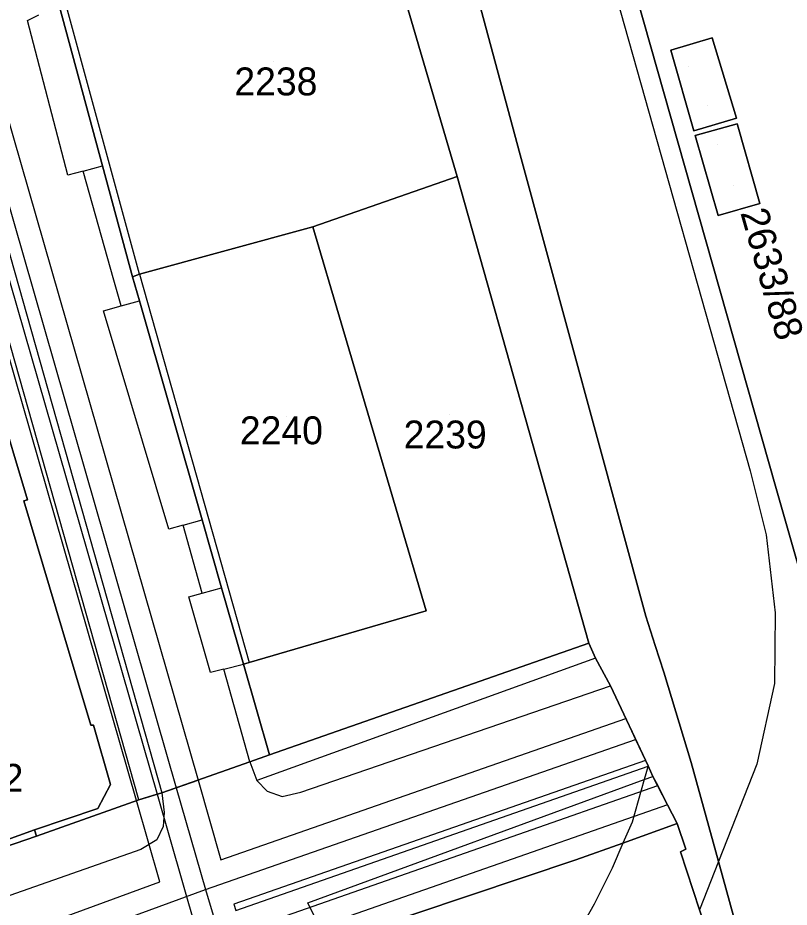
# Model space of a CAD drawing. Extents: x -263423 to -261326, y -1240067 to -1237864.
# Drawn here: x -262238.9 to -262183.7, y -1238868.2 to -1238804.4 of the extents above; entities that cross this region are included whole.
import ezdxf

# ---------------------------------------------------------------- set-up
doc = ezdxf.new("R2010")
doc.units = 0
for name, color, linetype in [('body_kn', 7, 'Continuous'), ('kladpar_druhypozemkov', 7, 'Continuous'), ('kladpar_hranice', 7, 'Continuous'), ('kladpar_parcelnecisla', 7, 'Continuous'), ('kladpar_plochy', 7, 'Continuous'), ('kladpar_sipky', 7, 'Continuous'), ('tarchy_linie', 7, 'Continuous'), ('zappar_hrandruhpozemk', 7, 'Continuous')]:
    doc.layers.add(name, color=color, linetype=linetype)

msp = doc.modelspace()

# ---------------------------------------------------------------- linework, layer by layer
at = {"layer": 'body_kn'}
for p, q in [((-262238.26, -1238804.65), (-262238.26, -1238804.65)), ((-262189.21, -1238805.89), (-262189.21, -1238805.89)), ((-262189.21, -1238805.89), (-262189.21, -1238805.89)), ((-262192.19, -1238806.78), (-262192.19, -1238806.78)), ((-262187.49, -1238811.64), (-262187.49, -1238811.64)), ((-262187.42, -1238812.04), (-262187.42, -1238812.04)), ((-262187.42, -1238812.04), (-262187.42, -1238812.04)), ((-262187.4, -1238812.12), (-262187.4, -1238812.12)), ((-262190.53, -1238812.55), (-262190.53, -1238812.55)), ((-262190.44, -1238812.89), (-262190.44, -1238812.89)), ((-262202.97, -1238814.28), (-262202.97, -1238814.28)), ((-262234.27, -1238815.43), (-262234.27, -1238815.43)), ((-262232.88, -1238815.06), (-262232.88, -1238815.06)), ((-262235.37, -1238815.72), (-262235.37, -1238815.72)), ((-262207.49, -1238815.83), (-262207.49, -1238815.83)), ((-262207.49, -1238815.83), (-262207.49, -1238815.83)), ((-262185.82, -1238817.76), (-262185.82, -1238817.76)), ((-262188.8, -1238818.62), (-262188.8, -1238818.62)), ((-262217.81, -1238819.43), (-262217.81, -1238819.43)), ((-262217.81, -1238819.43), (-262217.81, -1238819.43)), ((-262232.06, -1238823.25), (-262232.06, -1238823.25)), ((-262230.73, -1238823.01), (-262230.73, -1238823.01)), ((-262230.22, -1238822.82), (-262230.22, -1238822.82)), ((-262230.22, -1238822.82), (-262230.22, -1238822.82)), ((-262231.54, -1238825.09), (-262231.54, -1238825.09)), ((-262230.24, -1238824.73), (-262230.24, -1238824.73)), ((-262232.82, -1238825.45), (-262232.82, -1238825.45)), ((-262186.51, -1238836.92), (-262186.51, -1238836.92)), ((-262184.68, -1238838.02), (-262184.68, -1238838.02)), ((-262238.51, -1238839.05), (-262238.51, -1238839.05)), ((-262238.25, -1238838.99), (-262238.25, -1238838.99)), ((-262225.75, -1238840.43), (-262225.75, -1238840.43)), ((-262228.14, -1238841.09), (-262228.14, -1238841.09)), ((-262227.11, -1238840.8), (-262227.11, -1238840.8)), ((-262185.35, -1238841.5), (-262185.35, -1238841.5)), ((-262224.36, -1238845.29), (-262224.36, -1238845.29)), ((-262226.71, -1238845.93), (-262226.71, -1238845.93)), ((-262225.74, -1238845.67), (-262225.74, -1238845.67)), ((-262209.71, -1238846.95), (-262209.71, -1238846.95)), ((-262193.98, -1238847.33), (-262193.98, -1238847.33)), ((-262184.71, -1238847.08), (-262184.71, -1238847.08)), ((-262198.06, -1238849.26), (-262198.06, -1238849.26)), ((-262193.3, -1238849.42), (-262193.3, -1238849.42)), ((-262222.38, -1238850.65), (-262222.38, -1238850.65)), ((-262197.57, -1238850.34), (-262197.57, -1238850.34)), ((-262197.57, -1238850.34), (-262197.57, -1238850.34)), ((-262224.2, -1238851.13), (-262224.2, -1238851.13)), ((-262222.79, -1238850.77), (-262222.79, -1238850.77)), ((-262234.83, -1238851.38), (-262234.83, -1238851.38)), ((-262234.83, -1238851.38), (-262234.83, -1238851.38)), ((-262225.14, -1238851.36), (-262225.14, -1238851.36)), ((-262192.69, -1238851.33), (-262192.69, -1238851.33)), ((-262196.51, -1238852.32), (-262196.51, -1238852.32)), ((-262184.76, -1238852.16), (-262184.76, -1238852.16)), ((-262195.41, -1238854.66), (-262195.41, -1238854.66)), ((-262233.72, -1238855.13), (-262233.72, -1238855.13)), ((-262233.53, -1238855.13), (-262233.53, -1238855.13)), ((-262194.7, -1238856.16), (-262194.7, -1238856.16)), ((-262220.93, -1238857.26), (-262220.93, -1238857.26)), ((-262194, -1238857.66), (-262194, -1238857.66)), ((-262222.33, -1238857.76), (-262222.33, -1238857.76)), ((-262222.33, -1238857.76), (-262222.33, -1238857.76)), ((-262193.81, -1238858.06), (-262193.81, -1238858.06)), ((-262193.81, -1238858.06), (-262193.81, -1238858.06)), ((-262193.8, -1238858.07), (-262193.8, -1238858.07)), ((-262190.73, -1238857.81), (-262190.73, -1238857.81)), ((-262186.03, -1238857.92), (-262186.03, -1238857.92)), ((-262193.46, -1238858.81), (-262193.46, -1238858.81)), ((-262232.31, -1238859.39), (-262232.31, -1238859.39)), ((-262226.04, -1238859.07), (-262226.04, -1238859.07)), ((-262221.83, -1238859.09), (-262221.83, -1238859.09)), ((-262194.09, -1238859.04), (-262194.09, -1238859.04)), ((-262193.12, -1238859.46), (-262193.12, -1238859.46)), ((-262228.97, -1238860.09), (-262228.97, -1238860.09)), ((-262228.97, -1238860.09), (-262228.97, -1238860.09)), ((-262228.63, -1238859.99), (-262228.63, -1238859.99)), ((-262228.63, -1238859.99), (-262228.63, -1238859.99)), ((-262227.6, -1238859.63), (-262227.6, -1238859.63)), ((-262227.6, -1238859.63), (-262227.6, -1238859.63)), ((-262221.08, -1238859.86), (-262221.08, -1238859.86)), ((-262218.67, -1238859.94), (-262218.67, -1238859.94)), ((-262230.44, -1238860.53), (-262230.44, -1238860.53)), ((-262230.29, -1238860.48), (-262230.29, -1238860.48)), ((-262230.29, -1238860.48), (-262230.29, -1238860.48)), ((-262220.01, -1238860.25), (-262220.01, -1238860.25)), ((-262192.41, -1238860.84), (-262192.41, -1238860.84)), ((-262233.21, -1238861.1), (-262233.21, -1238861.1)), ((-262228.46, -1238861.39), (-262228.46, -1238861.39)), ((-262194.96, -1238862.09), (-262194.96, -1238862.09)), ((-262237.74, -1238862.64), (-262237.74, -1238862.64)), ((-262228.53, -1238862.4), (-262228.53, -1238862.4)), ((-262191.72, -1238862.18), (-262191.72, -1238862.18)), ((-262237.61, -1238863.09), (-262237.61, -1238863.09)), ((-262228.99, -1238863.35), (-262228.99, -1238863.35)), ((-262195.61, -1238863.58), (-262195.61, -1238863.58)), ((-262195.61, -1238863.58), (-262195.61, -1238863.58)), ((-262191.11, -1238864.03), (-262191.11, -1238864.03)), ((-262230.14, -1238864.04), (-262230.14, -1238864.04)), ((-262191.49, -1238864.21), (-262191.49, -1238864.21)), ((-262224.41, -1238864.78), (-262224.41, -1238864.78)), ((-262198.98, -1238864.79), (-262198.98, -1238864.79)), ((-262198.98, -1238864.79), (-262198.98, -1238864.79)), ((-262188.78, -1238864.91), (-262188.78, -1238864.91)), ((-262188.78, -1238864.91), (-262188.78, -1238864.91)), ((-262196.39, -1238865.38), (-262196.39, -1238865.38)), ((-262228.77, -1238866.35), (-262228.77, -1238866.35)), ((-262225.51, -1238866.91), (-262225.51, -1238866.91)), ((-262223.48, -1238867.95), (-262223.48, -1238867.95)), ((-262218.18, -1238867.87), (-262218.18, -1238867.87)), ((-262197.68, -1238867.97), (-262197.68, -1238867.97))]:
    msp.add_line(p, q, dxfattribs=at)
at = {"layer": 'kladpar_druhypozemkov'}
for p, q in [((-262220.63, -1238807.61), (-262220.63, -1238807.61)), ((-262189.54, -1238810.76), (-262189.54, -1238810.76)), ((-262188.84, -1238813.56), (-262188.84, -1238813.56)), ((-262219.73, -1238833.01), (-262219.73, -1238833.01)), ((-262208.03, -1238832.91), (-262208.03, -1238832.91))]:
    msp.add_line(p, q, dxfattribs=at)
at = {"layer": 'kladpar_hranice'}
for points in [[(-262213.8, -1238734.81), (-262201.64, -1238778.22), (-262184.68, -1238838.02), (-262168.87, -1238893.38), (-262180.08, -1238896.53), (-262188.78, -1238864.91), (-262190.73, -1238857.81), (-262192.69, -1238851.33), (-262193.3, -1238849.42), (-262193.98, -1238847.33), (-262202.97, -1238814.28), (-262220.2, -1238750.23), (-262229.32, -1238717.88), (-262237.65, -1238688.34), (-262246.15, -1238657.58), (-262249.35, -1238646.26), (-262259.62, -1238609.98), (-262259.91, -1238609), (-262264.12, -1238594.84), (-262269.74, -1238575.92), (-262270.51, -1238572.87), (-262260.33, -1238569.36), (-262230.45, -1238675.68), (-262213.8, -1238734.81)], [(-262156.89, -1238935.6), (-262168.87, -1238893.38), (-262184.68, -1238838.02), (-262201.64, -1238778.22), (-262213.8, -1238734.81), (-262230.45, -1238675.68), (-262260.33, -1238569.36)], [(-262220.2, -1238750.23), (-262202.97, -1238814.28), (-262193.98, -1238847.33), (-262193.3, -1238849.42), (-262192.69, -1238851.33), (-262190.73, -1238857.81), (-262188.78, -1238864.91), (-262180.08, -1238896.53)], [(-262235.98, -1238803.56), (-262232.88, -1238815.06), (-262230.73, -1238823.01), (-262230.24, -1238824.73), (-262225.75, -1238840.43), (-262224.36, -1238845.29), (-262222.79, -1238850.77), (-262220.93, -1238857.26), (-262222.33, -1238857.76), (-262228.63, -1238859.99), (-262230.29, -1238860.48), (-262237.61, -1238863.09), (-262237.74, -1238862.64), (-262233.21, -1238861.1), (-262232.31, -1238859.39), (-262233.53, -1238855.13), (-262233.72, -1238855.13), (-262234.83, -1238851.38), (-262238.51, -1238839.05), (-262238.25, -1238838.99), (-262240.46, -1238831.74), (-262241.04, -1238829.68), (-262245.24, -1238814.78), (-262249.94, -1238797.11)], [(-262213.01, -1238796.96), (-262207.49, -1238815.83), (-262217.81, -1238819.43), (-262230.22, -1238822.82), (-262230.73, -1238823.01), (-262232.88, -1238815.06), (-262235.98, -1238803.56), (-262235.54, -1238803.38), (-262231.27, -1238802.08), (-262213.01, -1238796.96)], [(-262182.69, -1238891.23), (-262190.13, -1238868.37), (-262191.49, -1238864.21), (-262191.11, -1238864.03), (-262191.72, -1238862.18), (-262193.46, -1238858.81), (-262193.81, -1238858.06), (-262196.51, -1238852.32), (-262197.57, -1238850.34), (-262198.06, -1238849.26), (-262207.49, -1238815.83), (-262213.01, -1238796.96)], [(-262192.19, -1238806.78), (-262190.53, -1238812.55), (-262187.49, -1238811.64), (-262189.21, -1238805.89), (-262192.19, -1238806.78)], [(-262189.21, -1238805.89), (-262187.49, -1238811.64), (-262190.53, -1238812.55), (-262192.19, -1238806.78), (-262189.21, -1238805.89)], [(-262190.44, -1238812.89), (-262188.8, -1238818.62), (-262185.82, -1238817.76), (-262187.4, -1238812.12), (-262187.42, -1238812.04), (-262190.44, -1238812.89)], [(-262187.42, -1238812.04), (-262187.4, -1238812.12), (-262185.82, -1238817.76), (-262188.8, -1238818.62), (-262190.44, -1238812.89), (-262187.42, -1238812.04)], [(-262207.49, -1238815.83), (-262198.06, -1238849.26), (-262220.93, -1238857.26), (-262222.79, -1238850.77), (-262222.38, -1238850.65), (-262209.71, -1238846.95), (-262217.81, -1238819.43), (-262207.49, -1238815.83)], [(-262217.81, -1238819.43), (-262209.71, -1238846.95), (-262222.38, -1238850.65), (-262222.79, -1238850.77), (-262224.36, -1238845.29), (-262225.75, -1238840.43), (-262230.24, -1238824.73), (-262230.73, -1238823.01), (-262230.22, -1238822.82), (-262217.81, -1238819.43)], [(-262234.83, -1238851.38), (-262233.72, -1238855.13), (-262233.53, -1238855.13), (-262232.31, -1238859.39), (-262233.21, -1238861.1), (-262237.74, -1238862.64), (-262242.26, -1238864.26), (-262246.6, -1238865.86), (-262250.04, -1238856.33), (-262244.25, -1238854.22), (-262249.31, -1238837.21), (-262249.63, -1238837.28), (-262250.41, -1238834.66), (-262250.09, -1238834.57), (-262249.5, -1238834.4), (-262240.46, -1238831.74), (-262238.25, -1238838.99), (-262238.51, -1238839.05), (-262234.83, -1238851.38)], [(-262242.14, -1238864.64), (-262251.56, -1238867.99), (-262256.27, -1238851.09), (-262247.68, -1238848.43), (-262249.21, -1238843.41), (-262251.6, -1238835.02), (-262250.65, -1238834.74), (-262250.41, -1238834.66), (-262249.63, -1238837.28), (-262249.31, -1238837.21), (-262244.25, -1238854.22), (-262250.04, -1238856.33), (-262246.6, -1238865.86), (-262242.26, -1238864.26), (-262237.74, -1238862.64), (-262237.61, -1238863.09), (-262242.14, -1238864.64)], [(-262242.14, -1238864.64), (-262237.61, -1238863.09), (-262230.29, -1238860.48), (-262228.63, -1238859.99), (-262222.33, -1238857.76), (-262220.93, -1238857.26), (-262198.06, -1238849.26), (-262197.57, -1238850.34), (-262196.51, -1238852.32), (-262193.81, -1238858.06), (-262193.46, -1238858.81), (-262191.72, -1238862.18), (-262195.61, -1238863.58), (-262198.98, -1238864.79), (-262210.45, -1238868.63), (-262216.75, -1238870.74), (-262225.03, -1238873.4), (-262229.49, -1238874.95), (-262237.89, -1238877.92), (-262241.27, -1238879.04)], [(-262198.98, -1238864.79), (-262195.61, -1238863.58), (-262191.72, -1238862.18), (-262191.11, -1238864.03), (-262191.49, -1238864.21), (-262190.13, -1238868.37), (-262182.69, -1238891.23), (-262183.52, -1238891.48), (-262182.66, -1238893.83), (-262181.92, -1238896.44), (-262207.51, -1238903.4), (-262211.04, -1238890.88), (-262214.42, -1238878.87), (-262216.75, -1238870.74), (-262210.45, -1238868.63), (-262198.98, -1238864.79)]]:
    msp.add_lwpolyline(points, dxfattribs=at)
at = {"layer": 'kladpar_plochy'}
for p, q in [((-262184.68, -1238838.02), (-262201.64, -1238778.22)), ((-262189.21, -1238805.89), (-262192.19, -1238806.78)), ((-262187.49, -1238811.64), (-262189.21, -1238805.89)), ((-262192.19, -1238806.78), (-262190.53, -1238812.55)), ((-262190.53, -1238812.55), (-262187.49, -1238811.64)), ((-262187.42, -1238812.04), (-262190.44, -1238812.89)), ((-262187.4, -1238812.12), (-262187.42, -1238812.04)), ((-262185.82, -1238817.76), (-262187.4, -1238812.12)), ((-262190.44, -1238812.89), (-262188.8, -1238818.62)), ((-262188.8, -1238818.62), (-262185.82, -1238817.76)), ((-262168.87, -1238893.38), (-262184.68, -1238838.02))]:
    msp.add_line(p, q, dxfattribs=at)
for points in [[(-262213.8, -1238734.81), (-262201.64, -1238778.22), (-262184.68, -1238838.02), (-262168.87, -1238893.38), (-262180.08, -1238896.53), (-262188.78, -1238864.91), (-262190.73, -1238857.81), (-262192.69, -1238851.33), (-262193.3, -1238849.42), (-262193.98, -1238847.33), (-262202.97, -1238814.28), (-262220.2, -1238750.23), (-262229.32, -1238717.88), (-262237.65, -1238688.34), (-262246.15, -1238657.58), (-262249.35, -1238646.26), (-262259.62, -1238609.98), (-262259.91, -1238609), (-262264.12, -1238594.84), (-262269.74, -1238575.92), (-262270.51, -1238572.87), (-262260.33, -1238569.36), (-262230.45, -1238675.68)], [(-262213.01, -1238796.96), (-262207.49, -1238815.83), (-262217.81, -1238819.43), (-262230.22, -1238822.82), (-262230.73, -1238823.01), (-262232.88, -1238815.06), (-262235.98, -1238803.56), (-262235.54, -1238803.38), (-262231.27, -1238802.08)], [(-262189.21, -1238805.89), (-262187.49, -1238811.64), (-262190.53, -1238812.55), (-262192.19, -1238806.78)], [(-262187.42, -1238812.04), (-262187.4, -1238812.12), (-262185.82, -1238817.76), (-262188.8, -1238818.62), (-262190.44, -1238812.89)], [(-262207.49, -1238815.83), (-262198.06, -1238849.26), (-262220.93, -1238857.26), (-262222.79, -1238850.77), (-262222.38, -1238850.65), (-262209.71, -1238846.95), (-262217.81, -1238819.43)], [(-262217.81, -1238819.43), (-262209.71, -1238846.95), (-262222.38, -1238850.65), (-262222.79, -1238850.77), (-262224.36, -1238845.29), (-262225.75, -1238840.43), (-262230.24, -1238824.73), (-262230.73, -1238823.01), (-262230.22, -1238822.82)], [(-262234.83, -1238851.38), (-262233.72, -1238855.13), (-262233.53, -1238855.13), (-262232.31, -1238859.39), (-262233.21, -1238861.1), (-262237.74, -1238862.64), (-262242.26, -1238864.26), (-262246.6, -1238865.86), (-262250.04, -1238856.33), (-262244.25, -1238854.22), (-262249.31, -1238837.21), (-262249.63, -1238837.28), (-262250.41, -1238834.66), (-262250.09, -1238834.57), (-262249.5, -1238834.4), (-262240.46, -1238831.74), (-262238.25, -1238838.99), (-262238.51, -1238839.05)], [(-262242.14, -1238864.64), (-262251.56, -1238867.99), (-262256.27, -1238851.09), (-262247.68, -1238848.43), (-262249.21, -1238843.41), (-262251.6, -1238835.02), (-262250.65, -1238834.74), (-262250.41, -1238834.66), (-262249.63, -1238837.28), (-262249.31, -1238837.21), (-262244.25, -1238854.22), (-262250.04, -1238856.33), (-262246.6, -1238865.86), (-262242.26, -1238864.26), (-262237.74, -1238862.64), (-262237.61, -1238863.09)], [(-262198.98, -1238864.79), (-262195.61, -1238863.58), (-262191.72, -1238862.18), (-262191.11, -1238864.03), (-262191.49, -1238864.21), (-262190.13, -1238868.37), (-262182.69, -1238891.23), (-262183.52, -1238891.48), (-262182.66, -1238893.83), (-262181.92, -1238896.44), (-262207.51, -1238903.4), (-262211.04, -1238890.88), (-262214.42, -1238878.87), (-262216.75, -1238870.74), (-262210.45, -1238868.63)]]:
    msp.add_lwpolyline(points, close=True, dxfattribs=at)
for points in [[(-262229.32, -1238717.88), (-262220.2, -1238750.23), (-262202.97, -1238814.28), (-262193.98, -1238847.33), (-262193.3, -1238849.42), (-262192.69, -1238851.33), (-262190.73, -1238857.81), (-262188.78, -1238864.91), (-262180.08, -1238896.53)], [(-262235.98, -1238803.56), (-262232.88, -1238815.06), (-262230.73, -1238823.01), (-262230.24, -1238824.73), (-262225.75, -1238840.43), (-262224.36, -1238845.29), (-262222.79, -1238850.77), (-262220.93, -1238857.26), (-262222.33, -1238857.76), (-262228.63, -1238859.99), (-262230.29, -1238860.48), (-262237.61, -1238863.09), (-262237.74, -1238862.64), (-262233.21, -1238861.1), (-262232.31, -1238859.39), (-262233.53, -1238855.13), (-262233.72, -1238855.13), (-262234.83, -1238851.38), (-262238.51, -1238839.05), (-262238.25, -1238838.99), (-262240.46, -1238831.74), (-262241.04, -1238829.68), (-262245.24, -1238814.78), (-262249.94, -1238797.11)], [(-262182.69, -1238891.23), (-262190.13, -1238868.37), (-262191.49, -1238864.21), (-262191.11, -1238864.03), (-262191.72, -1238862.18), (-262193.46, -1238858.81), (-262193.81, -1238858.06), (-262196.51, -1238852.32), (-262197.57, -1238850.34), (-262198.06, -1238849.26), (-262207.49, -1238815.83), (-262213.01, -1238796.96)], [(-262242.14, -1238864.64), (-262237.61, -1238863.09), (-262230.29, -1238860.48), (-262228.63, -1238859.99), (-262222.33, -1238857.76), (-262220.93, -1238857.26), (-262198.06, -1238849.26), (-262197.57, -1238850.34), (-262196.51, -1238852.32), (-262193.81, -1238858.06), (-262193.46, -1238858.81), (-262191.72, -1238862.18), (-262195.61, -1238863.58), (-262198.98, -1238864.79), (-262210.45, -1238868.63), (-262216.75, -1238870.74), (-262225.03, -1238873.4), (-262229.49, -1238874.95), (-262237.89, -1238877.92), (-262241.27, -1238879.04)]]:
    msp.add_lwpolyline(points, dxfattribs=at)
at = {"layer": 'kladpar_sipky'}
for p, q in [((-262190.95, -1238807.96), (-262190.95, -1238807.96)), ((-262187.72, -1238816.46), (-262187.72, -1238816.46))]:
    msp.add_line(p, q, dxfattribs=at)
at = {"layer": 'tarchy_linie'}
msp.add_line((-262228.97, -1238860.09), (-262225.85, -1238870.92), dxfattribs=at)
for points in [[(-262254.97, -1238758.73), (-262239.85, -1238810.98), (-262226.04, -1238859.07), (-262227.6, -1238859.63), (-262228.63, -1238859.99), (-262228.97, -1238860.09), (-262230.29, -1238860.48), (-262230.44, -1238860.53), (-262245.01, -1238809.93), (-262259, -1238759.93), (-262257.52, -1238759.49), (-262256.55, -1238759.2), (-262254.97, -1238758.73)], [(-262257.52, -1238759.49), (-262243.53, -1238809.52), (-262228.97, -1238860.09)], [(-262256.55, -1238759.2), (-262241.44, -1238811.44), (-262227.6, -1238859.63)], [(-262269.48, -1238881.28), (-262228.77, -1238866.35), (-262230.44, -1238860.53), (-262230.29, -1238860.48), (-262228.97, -1238860.09), (-262228.63, -1238859.99), (-262227.6, -1238859.63), (-262226.04, -1238859.07), (-262224.41, -1238864.78), (-262195.41, -1238854.66), (-262194.7, -1238856.16), (-262194, -1238857.66), (-262223.48, -1238867.95), (-262223.34, -1238868.41), (-262193.8, -1238858.07), (-262193.46, -1238858.81), (-262193.12, -1238859.46), (-262192.41, -1238860.84), (-262222.45, -1238871.36)], [(-262353.18, -1238913.64), (-262313.09, -1238898.8), (-262268.92, -1238882.83), (-262225.51, -1238866.91), (-262194.7, -1238856.16)], [(-262364.08, -1238919.7), (-262352.62, -1238915.28), (-262311, -1238901), (-262228.5, -1238871), (-262226.75, -1238871.29), (-262225.85, -1238870.92), (-262193.12, -1238859.46)], [(-262227.6, -1238859.63), (-262225.51, -1238866.91), (-262223.69, -1238872.97)]]:
    msp.add_lwpolyline(points, dxfattribs=at)
at = {"layer": 'zappar_hrandruhpozemk'}
for p, q in [((-262198.69, -1238793.65), (-262186.51, -1238836.92)), ((-262230.22, -1238822.82), (-262235.54, -1238803.38)), ((-262244.49, -1238803.88), (-262228.63, -1238859.99)), ((-262230.29, -1238860.48), (-262246.15, -1238804.37)), ((-262238.26, -1238804.65), (-262237.44, -1238804.25)), ((-262235.37, -1238815.72), (-262238.26, -1238804.65)), ((-262234.27, -1238815.43), (-262235.37, -1238815.72)), ((-262234.27, -1238815.43), (-262232.88, -1238815.06)), ((-262230.22, -1238822.82), (-262222.38, -1238850.65)), ((-262232.82, -1238825.45), (-262231.54, -1238825.09)), ((-262231.54, -1238825.09), (-262230.24, -1238824.73)), ((-262228.14, -1238841.09), (-262232.82, -1238825.45)), ((-262227.11, -1238840.8), (-262225.75, -1238840.43)), ((-262227.11, -1238840.8), (-262228.14, -1238841.09)), ((-262225.74, -1238845.67), (-262227.11, -1238840.8)), ((-262225.74, -1238845.67), (-262224.36, -1238845.29)), ((-262226.71, -1238845.93), (-262225.74, -1238845.67)), ((-262225.14, -1238851.36), (-262226.71, -1238845.93)), ((-262197.57, -1238850.34), (-262221.83, -1238859.09)), ((-262224.2, -1238851.13), (-262225.14, -1238851.36)), ((-262224.2, -1238851.13), (-262222.79, -1238850.77)), ((-262222.33, -1238857.76), (-262224.2, -1238851.13)), ((-262218.67, -1238859.94), (-262196.51, -1238852.32)), ((-262186.03, -1238857.92), (-262188.78, -1238864.91)), ((-262194.96, -1238862.09), (-262195.61, -1238863.58)), ((-262188.78, -1238864.91), (-262190.13, -1238868.37)), ((-262216.75, -1238870.74), (-262218.18, -1238867.87))]:
    msp.add_line(p, q, dxfattribs=at)
for points in [[(-262231.54, -1238825.09), (-262232.06, -1238823.25), (-262234.27, -1238815.43)], [(-262186.51, -1238836.92), (-262185.35, -1238841.5), (-262184.71, -1238847.08), (-262184.76, -1238852.16), (-262186.03, -1238857.92)], [(-262222.33, -1238857.76), (-262221.83, -1238859.09), (-262221.08, -1238859.86), (-262220.01, -1238860.25), (-262218.67, -1238859.94)], [(-262193.81, -1238858.06), (-262194.09, -1238859.04), (-262194.96, -1238862.09)], [(-262218.18, -1238867.87), (-262194.09, -1238859.04), (-262193.46, -1238858.81)], [(-262228.63, -1238859.99), (-262228.46, -1238861.39), (-262228.53, -1238862.4), (-262228.99, -1238863.35), (-262230.14, -1238864.04), (-262270.01, -1238878.05)], [(-262195.61, -1238863.58), (-262196.39, -1238865.38), (-262197.68, -1238867.97), (-262202.99, -1238877.37)]]:
    msp.add_lwpolyline(points, dxfattribs=at)

# ---------------------------------------------------------------- texts
at = {"layer": 'kladpar_parcelnecisla'}
for s, p in [('2238', (-262223.439, -1238810.01)), ('2240', (-262223.045, -1238835.01)), ('2239', (-262211.316, -1238835.31)), ('2242', (-262244.5, -1238859.91))]:
    msp.add_text(s, height=2, dxfattribs=at).set_placement(p)
msp.add_text('2633/88', height=2, rotation=286, dxfattribs=at).set_placement((-262187.217, -1238818.411))

doc.saveas('drawing.dxf')
